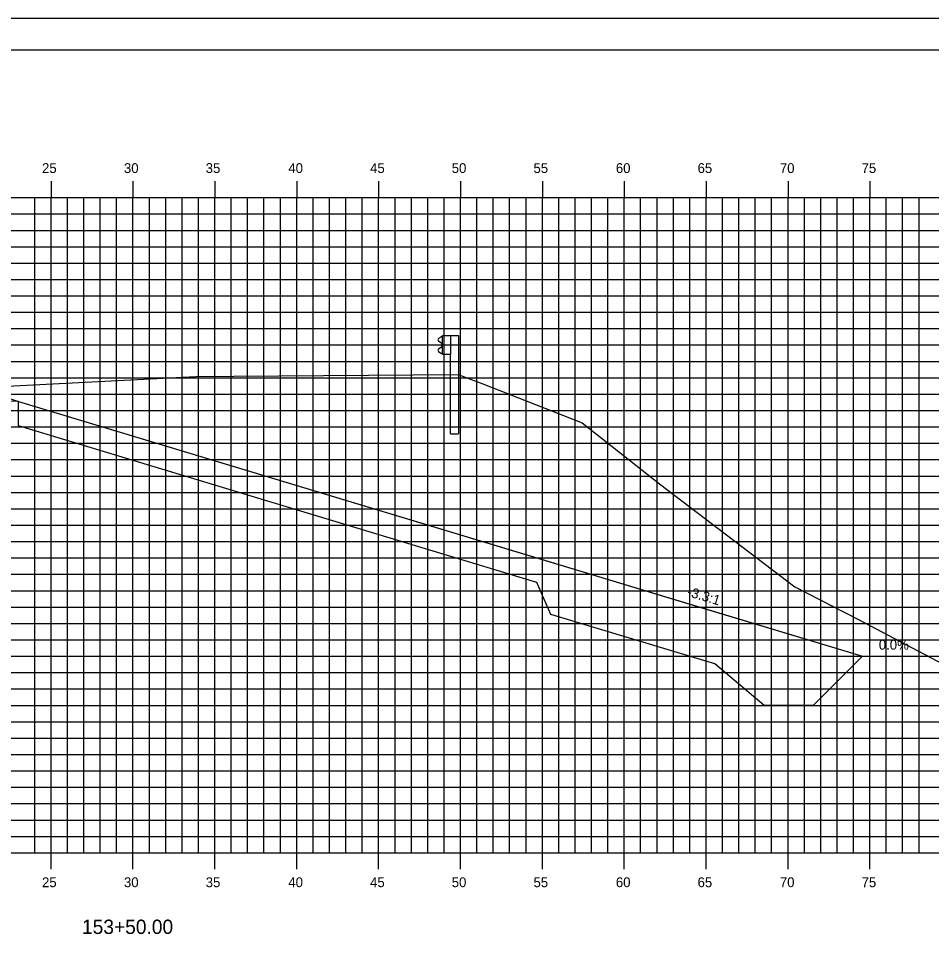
# Model space of a CAD drawing. Extents: x 850598 to 870284, y 366541 to 366651.
# Drawn here: x 852004.4 to 852060.2, y 366595.1 to 366651.2 of the extents above; entities that cross this region are included whole.
import ezdxf

# ---------------------------------------------------------------- set-up
doc = ezdxf.new("R2010")
doc.units = 0
for name, color, linetype in [('ANNOTATION', 7, 'Continuous'), ('BORDER', 7, 'Continuous'), ('D_Drainage_RipRap', 7, 'Continuous'), ('D_Roadway_Centerline', 7, 'Continuous'), ('D_Roadway_SlopeLines', 7, 'Continuous'), ('D_Roadway_SubGrade', 7, 'Continuous'), ('H_V ANNOTATION', 7, 'Continuous'), ('MAJOR', 7, 'Continuous'), ('MINOR', 7, 'Continuous'), ('PLOT BOUNDARY', 7, 'Continuous'), ('S_Guardrail_Beam', 7, 'Continuous'), ('S_Roadway_Centerline', 7, 'Continuous')]:
    doc.layers.add(name, color=color, linetype=linetype)

msp = doc.modelspace()

# ---------------------------------------------------------------- linework, layer by layer
at = {"layer": 'BORDER'}
msp.add_line((852096.436, 366649.225), (851936.436, 366649.225), dxfattribs=at)
at = {"layer": 'D_Drainage_RipRap'}
msp.add_lwpolyline([(852036.099, 366618.225), (852046.112, 366615.203), (852055.974, 366612.225), (852052.974, 366609.225), (852049.974, 366609.225), (852046.974, 366611.753), (852036.961, 366614.775), (852036.099, 366616.725), (852004.436, 366626.284), (852004.436, 366627.784)], close=True, dxfattribs=at)
at = {"layer": 'D_Roadway_Centerline'}
msp.add_lwpolyline([(851951.16, 366624.812), (851956.436, 366626.571), (851960.238, 366627.838), (851966.436, 366629.904), (851970.436, 366630.144), (851981.436, 366630.474), (851992.436, 366630.144), (851996.436, 366629.904), (851998.436, 366629.784), (852004.436, 366627.784), (852036.099, 366618.225), (852046.112, 366615.203), (852055.974, 366612.225), (852059.974, 366612.225)], dxfattribs=at)
at = {"layer": 'D_Roadway_SlopeLines'}
msp.add_lwpolyline([(852004.436, 366627.784), (852055.974, 366612.225), (852055.974, 366612.225)], dxfattribs=at)
at = {"layer": 'D_Roadway_SubGrade'}
msp.add_lwpolyline([(851992.436, 366629.644), (851993.436, 366629.584), (851993.436, 366629.834), (851998.436, 366629.534), (851998.436, 366629.784), (852004.436, 366627.784), (851992.436, 366628.144)], close=True, dxfattribs=at)
at = {"layer": 'MAJOR'}
for p, q in [((852006.436, 366641.227), (852006.436, 366640.225)), ((852006.436, 366641.227), (852006.436, 366640.225)), ((852011.436, 366641.227), (852011.436, 366640.225)), ((852011.436, 366641.227), (852011.436, 366640.225)), ((852016.436, 366641.227), (852016.436, 366640.225)), ((852016.436, 366641.227), (852016.436, 366640.225)), ((852021.436, 366641.227), (852021.436, 366640.225)), ((852021.436, 366641.227), (852021.436, 366640.225)), ((852026.436, 366641.227), (852026.436, 366640.225)), ((852026.436, 366641.227), (852026.436, 366640.225)), ((852031.436, 366641.227), (852031.436, 366640.225)), ((852031.436, 366641.227), (852031.436, 366640.225)), ((852036.436, 366641.227), (852036.436, 366640.225)), ((852036.436, 366641.227), (852036.436, 366640.225)), ((852041.436, 366641.227), (852041.436, 366640.225)), ((852041.436, 366641.227), (852041.436, 366640.225)), ((852046.436, 366641.227), (852046.436, 366640.225)), ((852046.436, 366641.227), (852046.436, 366640.225)), ((852051.436, 366641.227), (852051.436, 366640.225)), ((852051.436, 366641.227), (852051.436, 366640.225)), ((852056.436, 366641.227), (852056.436, 366640.225)), ((852056.436, 366641.227), (852056.436, 366640.225)), ((851941.436, 366640.225), (852081.436, 366640.225)), ((851941.436, 366640.225), (852081.436, 366640.225)), ((851941.436, 366640.225), (852081.436, 366640.225)), ((851941.436, 366640.225), (852081.436, 366640.225)), ((852006.436, 366600.225), (852006.436, 366640.225)), ((852006.436, 366600.225), (852006.436, 366640.225)), ((852011.436, 366600.225), (852011.436, 366640.225)), ((852011.436, 366600.225), (852011.436, 366640.225)), ((852016.436, 366600.225), (852016.436, 366640.225)), ((852016.436, 366600.225), (852016.436, 366640.225)), ((852021.436, 366600.225), (852021.436, 366640.225)), ((852021.436, 366600.225), (852021.436, 366640.225)), ((852026.436, 366600.225), (852026.436, 366640.225)), ((852026.436, 366600.225), (852026.436, 366640.225)), ((852031.436, 366600.225), (852031.436, 366640.225)), ((852031.436, 366600.225), (852031.436, 366640.225)), ((852036.436, 366600.225), (852036.436, 366640.225)), ((852036.436, 366600.225), (852036.436, 366640.225)), ((852041.436, 366600.225), (852041.436, 366640.225)), ((852041.436, 366600.225), (852041.436, 366640.225)), ((852046.436, 366600.225), (852046.436, 366640.225)), ((852046.436, 366600.225), (852046.436, 366640.225)), ((852051.436, 366600.225), (852051.436, 366640.225)), ((852051.436, 366600.225), (852051.436, 366640.225)), ((852056.436, 366600.225), (852056.436, 366640.225)), ((852056.436, 366600.225), (852056.436, 366640.225)), ((851941.436, 366635.225), (852081.436, 366635.225)), ((851941.436, 366635.225), (852081.436, 366635.225)), ((851941.436, 366630.225), (852081.436, 366630.225)), ((851941.436, 366630.225), (852081.436, 366630.225)), ((851941.436, 366625.225), (852081.436, 366625.225)), ((851941.436, 366625.225), (852081.436, 366625.225)), ((851941.436, 366620.225), (852081.436, 366620.225)), ((851941.436, 366620.225), (852081.436, 366620.225)), ((851941.436, 366615.225), (852081.436, 366615.225)), ((851941.436, 366615.225), (852081.436, 366615.225)), ((851941.436, 366610.225), (852081.436, 366610.225)), ((851941.436, 366610.225), (852081.436, 366610.225)), ((851941.436, 366605.225), (852081.436, 366605.225)), ((851941.436, 366605.225), (852081.436, 366605.225)), ((851941.436, 366600.225), (852081.436, 366600.225)), ((851941.436, 366600.225), (852081.436, 366600.225)), ((851941.436, 366600.225), (852081.436, 366600.225)), ((851941.436, 366600.225), (852081.436, 366600.225)), ((852006.436, 366599.223), (852006.436, 366600.225)), ((852006.436, 366599.223), (852006.436, 366600.225)), ((852011.436, 366599.223), (852011.436, 366600.225)), ((852011.436, 366599.223), (852011.436, 366600.225)), ((852016.436, 366599.223), (852016.436, 366600.225)), ((852016.436, 366599.223), (852016.436, 366600.225)), ((852021.436, 366599.223), (852021.436, 366600.225)), ((852021.436, 366599.223), (852021.436, 366600.225)), ((852026.436, 366599.223), (852026.436, 366600.225)), ((852026.436, 366599.223), (852026.436, 366600.225)), ((852031.436, 366599.223), (852031.436, 366600.225)), ((852031.436, 366599.223), (852031.436, 366600.225)), ((852036.436, 366599.223), (852036.436, 366600.225)), ((852036.436, 366599.223), (852036.436, 366600.225)), ((852041.436, 366599.223), (852041.436, 366600.225)), ((852041.436, 366599.223), (852041.436, 366600.225)), ((852046.436, 366599.223), (852046.436, 366600.225)), ((852046.436, 366599.223), (852046.436, 366600.225)), ((852051.436, 366599.223), (852051.436, 366600.225)), ((852051.436, 366599.223), (852051.436, 366600.225)), ((852056.436, 366599.223), (852056.436, 366600.225)), ((852056.436, 366599.223), (852056.436, 366600.225))]:
    msp.add_line(p, q, dxfattribs=at)
at = {"layer": 'MINOR'}
for p, q in [((852005.436, 366600.225), (852005.436, 366640.225)), ((852005.436, 366600.225), (852005.436, 366640.225)), ((852007.436, 366600.225), (852007.436, 366640.225)), ((852007.436, 366600.225), (852007.436, 366640.225)), ((852008.436, 366600.225), (852008.436, 366640.225)), ((852008.436, 366600.225), (852008.436, 366640.225)), ((852009.436, 366600.225), (852009.436, 366640.225)), ((852009.436, 366600.225), (852009.436, 366640.225)), ((852010.436, 366600.225), (852010.436, 366640.225)), ((852010.436, 366600.225), (852010.436, 366640.225)), ((852012.436, 366600.225), (852012.436, 366640.225)), ((852012.436, 366600.225), (852012.436, 366640.225)), ((852013.436, 366600.225), (852013.436, 366640.225)), ((852013.436, 366600.225), (852013.436, 366640.225)), ((852014.436, 366600.225), (852014.436, 366640.225)), ((852014.436, 366600.225), (852014.436, 366640.225)), ((852015.436, 366600.225), (852015.436, 366640.225)), ((852015.436, 366600.225), (852015.436, 366640.225)), ((852017.436, 366600.225), (852017.436, 366640.225)), ((852017.436, 366600.225), (852017.436, 366640.225)), ((852018.436, 366600.225), (852018.436, 366640.225)), ((852018.436, 366600.225), (852018.436, 366640.225)), ((852019.436, 366600.225), (852019.436, 366640.225)), ((852019.436, 366600.225), (852019.436, 366640.225)), ((852020.436, 366600.225), (852020.436, 366640.225)), ((852020.436, 366600.225), (852020.436, 366640.225)), ((852022.436, 366600.225), (852022.436, 366640.225)), ((852022.436, 366600.225), (852022.436, 366640.225)), ((852023.436, 366600.225), (852023.436, 366640.225)), ((852023.436, 366600.225), (852023.436, 366640.225)), ((852024.436, 366600.225), (852024.436, 366640.225)), ((852024.436, 366600.225), (852024.436, 366640.225)), ((852025.436, 366600.225), (852025.436, 366640.225)), ((852025.436, 366600.225), (852025.436, 366640.225)), ((852027.436, 366600.225), (852027.436, 366640.225)), ((852027.436, 366600.225), (852027.436, 366640.225)), ((852028.436, 366600.225), (852028.436, 366640.225)), ((852028.436, 366600.225), (852028.436, 366640.225)), ((852029.436, 366600.225), (852029.436, 366640.225)), ((852029.436, 366600.225), (852029.436, 366640.225)), ((852030.436, 366600.225), (852030.436, 366640.225)), ((852030.436, 366600.225), (852030.436, 366640.225)), ((852032.436, 366600.225), (852032.436, 366640.225)), ((852032.436, 366600.225), (852032.436, 366640.225)), ((852033.436, 366600.225), (852033.436, 366640.225)), ((852033.436, 366600.225), (852033.436, 366640.225)), ((852034.436, 366600.225), (852034.436, 366640.225)), ((852034.436, 366600.225), (852034.436, 366640.225)), ((852035.436, 366600.225), (852035.436, 366640.225)), ((852035.436, 366600.225), (852035.436, 366640.225)), ((852037.436, 366600.225), (852037.436, 366640.225)), ((852037.436, 366600.225), (852037.436, 366640.225)), ((852038.436, 366600.225), (852038.436, 366640.225)), ((852038.436, 366600.225), (852038.436, 366640.225)), ((852039.436, 366600.225), (852039.436, 366640.225)), ((852039.436, 366600.225), (852039.436, 366640.225)), ((852040.436, 366600.225), (852040.436, 366640.225)), ((852040.436, 366600.225), (852040.436, 366640.225)), ((852042.436, 366600.225), (852042.436, 366640.225)), ((852042.436, 366600.225), (852042.436, 366640.225)), ((852043.436, 366600.225), (852043.436, 366640.225)), ((852043.436, 366600.225), (852043.436, 366640.225)), ((852044.436, 366600.225), (852044.436, 366640.225)), ((852044.436, 366600.225), (852044.436, 366640.225)), ((852045.436, 366600.225), (852045.436, 366640.225)), ((852045.436, 366600.225), (852045.436, 366640.225)), ((852047.436, 366600.225), (852047.436, 366640.225)), ((852047.436, 366600.225), (852047.436, 366640.225)), ((852048.436, 366600.225), (852048.436, 366640.225)), ((852048.436, 366600.225), (852048.436, 366640.225)), ((852049.436, 366600.225), (852049.436, 366640.225)), ((852049.436, 366600.225), (852049.436, 366640.225)), ((852050.436, 366600.225), (852050.436, 366640.225)), ((852050.436, 366600.225), (852050.436, 366640.225)), ((852052.436, 366600.225), (852052.436, 366640.225)), ((852052.436, 366600.225), (852052.436, 366640.225)), ((852053.436, 366600.225), (852053.436, 366640.225)), ((852053.436, 366600.225), (852053.436, 366640.225)), ((852054.436, 366600.225), (852054.436, 366640.225)), ((852054.436, 366600.225), (852054.436, 366640.225)), ((852055.436, 366600.225), (852055.436, 366640.225)), ((852055.436, 366600.225), (852055.436, 366640.225)), ((852057.436, 366600.225), (852057.436, 366640.225)), ((852057.436, 366600.225), (852057.436, 366640.225)), ((852058.436, 366600.225), (852058.436, 366640.225)), ((852058.436, 366600.225), (852058.436, 366640.225)), ((852059.436, 366600.225), (852059.436, 366640.225)), ((852059.436, 366600.225), (852059.436, 366640.225)), ((851941.436, 366639.225), (852081.436, 366639.225)), ((851941.436, 366639.225), (852081.436, 366639.225)), ((851941.436, 366638.225), (852081.436, 366638.225)), ((851941.436, 366638.225), (852081.436, 366638.225)), ((851941.436, 366637.225), (852081.436, 366637.225)), ((851941.436, 366637.225), (852081.436, 366637.225)), ((851941.436, 366636.225), (852081.436, 366636.225)), ((851941.436, 366636.225), (852081.436, 366636.225)), ((851941.436, 366634.225), (852081.436, 366634.225)), ((851941.436, 366634.225), (852081.436, 366634.225)), ((851941.436, 366633.225), (852081.436, 366633.225)), ((851941.436, 366633.225), (852081.436, 366633.225)), ((851941.436, 366632.225), (852081.436, 366632.225)), ((851941.436, 366632.225), (852081.436, 366632.225)), ((851941.436, 366631.225), (852081.436, 366631.225)), ((851941.436, 366631.225), (852081.436, 366631.225)), ((851941.436, 366629.225), (852081.436, 366629.225)), ((851941.436, 366629.225), (852081.436, 366629.225)), ((851941.436, 366628.225), (852081.436, 366628.225)), ((851941.436, 366628.225), (852081.436, 366628.225)), ((851941.436, 366627.225), (852081.436, 366627.225)), ((851941.436, 366627.225), (852081.436, 366627.225)), ((851941.436, 366626.225), (852081.436, 366626.225)), ((851941.436, 366626.225), (852081.436, 366626.225)), ((851941.436, 366624.225), (852081.436, 366624.225)), ((851941.436, 366624.225), (852081.436, 366624.225)), ((851941.436, 366623.225), (852081.436, 366623.225)), ((851941.436, 366623.225), (852081.436, 366623.225)), ((851941.436, 366622.225), (852081.436, 366622.225)), ((851941.436, 366622.225), (852081.436, 366622.225)), ((851941.436, 366621.225), (852081.436, 366621.225)), ((851941.436, 366621.225), (852081.436, 366621.225)), ((851941.436, 366619.225), (852081.436, 366619.225)), ((851941.436, 366619.225), (852081.436, 366619.225)), ((851941.436, 366618.225), (852081.436, 366618.225)), ((851941.436, 366618.225), (852081.436, 366618.225)), ((851941.436, 366617.225), (852081.436, 366617.225)), ((851941.436, 366617.225), (852081.436, 366617.225)), ((851941.436, 366616.225), (852081.436, 366616.225)), ((851941.436, 366616.225), (852081.436, 366616.225)), ((851941.436, 366614.225), (852081.436, 366614.225)), ((851941.436, 366614.225), (852081.436, 366614.225)), ((851941.436, 366613.225), (852081.436, 366613.225)), ((851941.436, 366613.225), (852081.436, 366613.225)), ((851941.436, 366612.225), (852081.436, 366612.225)), ((851941.436, 366612.225), (852081.436, 366612.225)), ((851941.436, 366611.225), (852081.436, 366611.225)), ((851941.436, 366611.225), (852081.436, 366611.225)), ((851941.436, 366609.225), (852081.436, 366609.225)), ((851941.436, 366609.225), (852081.436, 366609.225)), ((851941.436, 366608.225), (852081.436, 366608.225)), ((851941.436, 366608.225), (852081.436, 366608.225)), ((851941.436, 366607.225), (852081.436, 366607.225)), ((851941.436, 366607.225), (852081.436, 366607.225)), ((851941.436, 366606.225), (852081.436, 366606.225)), ((851941.436, 366606.225), (852081.436, 366606.225)), ((851941.436, 366604.225), (852081.436, 366604.225)), ((851941.436, 366604.225), (852081.436, 366604.225)), ((851941.436, 366603.225), (852081.436, 366603.225)), ((851941.436, 366603.225), (852081.436, 366603.225)), ((851941.436, 366602.225), (852081.436, 366602.225)), ((851941.436, 366602.225), (852081.436, 366602.225)), ((851941.436, 366601.225), (852081.436, 366601.225)), ((851941.436, 366601.225), (852081.436, 366601.225))]:
    msp.add_line(p, q, dxfattribs=at)
at = {"layer": 'PLOT BOUNDARY'}
msp.add_lwpolyline([(851928.343, 366541.166), (852098.343, 366541.166), (852098.343, 366651.166), (851928.343, 366651.166)], close=True, dxfattribs=at)
at = {"layer": 'S_Guardrail_Beam'}
for p, q in [((852030.234, 366631.713), (852030.091, 366631.613)), ((852030.333, 366631.735), (852030.251, 366631.72)), ((852030.333, 366631.808), (852030.823, 366631.808)), ((852030.333, 366630.641), (852030.333, 366631.808)), ((852030.823, 366631.808), (852031.314, 366631.808)), ((852030.823, 366631.808), (852030.823, 366630.641)), ((852031.314, 366631.808), (852031.314, 366625.808)), ((852030.091, 366631.47), (852030.286, 366631.334)), ((852030.286, 366631.114), (852030.091, 366630.978)), ((852030.32, 366631.27), (852030.32, 366631.179)), ((852030.091, 366630.835), (852030.234, 366630.735)), ((852030.251, 366630.728), (852030.333, 366630.714)), ((852030.823, 366630.641), (852030.333, 366630.641)), ((852030.823, 366625.808), (852030.823, 366630.641)), ((852030.823, 366625.808), (852031.314, 366625.808))]:
    msp.add_line(p, q, dxfattribs=at)
for centre, major_axis, start_param, end_param in [((852030.258, 366631.679), (-0.0417, 0), 4.886922, 5.323254), ((852030.141, 366631.542), (-0.0877, 0), 5.323254, 7.243116), ((852030.241, 366631.27), (0.0789, 0), 0, 0.959931), ((852030.241, 366631.179), (0.0789, 0), 5.323254, 6.283185), ((852030.141, 366630.907), (-0.0877, 0), 5.323254, 7.243116), ((852030.258, 366630.769), (-0.0417, 0), 0.959931, 1.396263)]:
    msp.add_ellipse(centre, major_axis=major_axis, ratio=0.995501, start_param=start_param, end_param=end_param, dxfattribs=at)
at = {"layer": 'S_Roadway_Centerline'}
msp.add_lwpolyline([(851941.436, 366624.619), (851946.198, 366624.56), (851968.596, 366625.699), (851986.828, 366626.579), (851995.049, 366627.725), (851996.482, 366628.04), (851997.32, 366628.156), (852000.545, 366628.561), (852002.937, 366628.672), (852015.281, 366629.309), (852017.599, 366629.322), (852031.301, 366629.429), (852032.808, 366628.857), (852036.025, 366627.589), (852038.86, 366626.482), (852043.581, 366622.758), (852051.848, 366616.471), (852055.701, 366614.478), (852069.779, 366607.058), (852081.436, 366606.213)], dxfattribs=at)

# ---------------------------------------------------------------- texts
at = {"layer": 'ANNOTATION'}
msp.add_text('-3.3:1', height=0.6, rotation=343.2017, dxfattribs=at).set_placement((852045.228, 366615.914))
msp.add_text('0.0%', height=0.6, dxfattribs=at).set_placement((852056.979, 366612.625))
at = {"layer": 'H_V ANNOTATION'}
for s, height, p in [('25', 0.6, (852005.882, 366641.725)), ('30', 0.6, (852010.885, 366641.725)), ('35', 0.6, (852015.877, 366641.725)), ('40', 0.6, (852020.922, 366641.725)), ('45', 0.6, (852025.914, 366641.725)), ('50', 0.6, (852030.901, 366641.725)), ('55', 0.6, (852035.893, 366641.725)), ('60', 0.6, (852040.922, 366641.725)), ('65', 0.6, (852045.914, 366641.725)), ('70', 0.6, (852050.938, 366641.725)), ('75', 0.6, (852055.93, 366641.725)), ('25', 0.6, (852005.882, 366598.125)), ('30', 0.6, (852010.885, 366598.125)), ('35', 0.6, (852015.877, 366598.125)), ('40', 0.6, (852020.922, 366598.125)), ('45', 0.6, (852025.914, 366598.125)), ('50', 0.6, (852030.901, 366598.125)), ('55', 0.6, (852035.893, 366598.125)), ('60', 0.6, (852040.922, 366598.125)), ('65', 0.6, (852045.914, 366598.125)), ('70', 0.6, (852050.938, 366598.125)), ('75', 0.6, (852055.93, 366598.125)), ('153+50.00', 0.875, (852008.323, 366595.268))]:
    msp.add_text(s, height=height, dxfattribs=at).set_placement(p)
at = {"layer": 'S_Roadway_Centerline'}
for s, p in [('C', (852015.276, 366629.309)), ('L', (852015.281, 366629.301))]:
    msp.add_text(s, height=0.0146, dxfattribs=at).set_placement(p)

doc.saveas('drawing.dxf')
